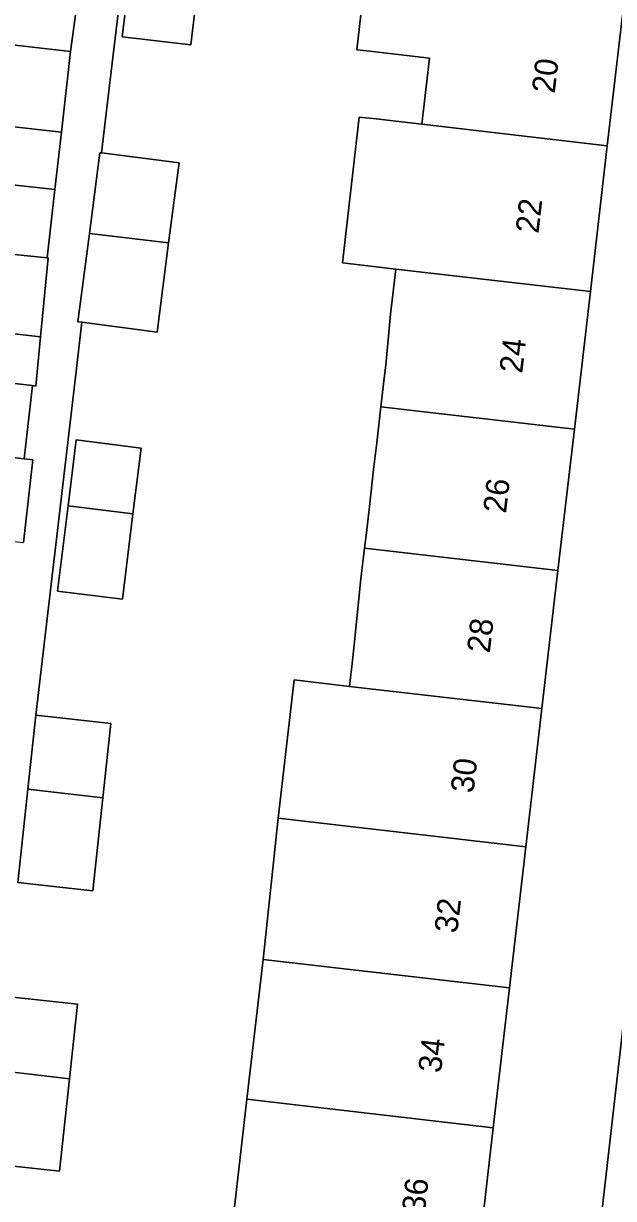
# Model space of a CAD drawing. Extents: x 161692 to 162379, y 380760 to 381678.
# Drawn here: x 162049 to 162074.6, y 381016.6 to 381067.5 of the extents above; entities that cross this region are included whole.
import ezdxf

# ---------------------------------------------------------------- set-up
doc = ezdxf.new("R2010")
doc.units = 0
for name, color, linetype in [('IMGEO_Erf', 7, 'Continuous'), ('IMGEO_Pand', 7, 'Continuous'), ('IMGEO_Pand_nummerreeks', 7, 'Continuous'), ('IMGEO_Voetpad_open', 7, 'Continuous')]:
    doc.layers.add(name, color=color, linetype=linetype)

msp = doc.modelspace()

# ---------------------------------------------------------------- linework, layer by layer
at = {"layer": 'IMGEO_Erf'}
for points in [[(162047.88, 381066.692), (162051.049, 381066.332), (162052.495, 381076.912), (162049.123, 381077.231), (162049.459, 381080.773), (162049.815, 381084.537), (162050.441, 381084.478), (162050.514, 381085.174), (162039.467, 381086.335)], [(162053.432, 381070.656), (162052.723, 381064.749), (162052.396, 381061.939), (162055.745, 381061.504), (162055.296, 381058.049), (162054.793, 381054.179), (162051.538, 381054.602), (162051.289, 381052.469), (162050.614, 381046.692), (162049.549, 381037.578), (162052.8, 381037.226), (162052.451, 381034), (162052.016, 381029.975), (162048.765, 381030.327)], [(162056.69, 381070.278), (162056.251, 381066.618), (162053.286, 381066.962), (162053.726, 381070.622)], [(162057.985, 381014.875), (162058.688, 381020.938), (162059.391, 381027), (162060.036, 381033.12), (162060.728, 381039.106), (162063.126, 381038.829), (162063.256, 381039.947), (162063.317, 381040.476), (162063.623, 381043.486), (162063.778, 381044.822), (162063.855, 381045.486), (162063.985, 381046.615), (162064.171, 381048.228), (162064.305, 381049.382), (162064.485, 381050.939), (162064.628, 381052.174), (162064.693, 381052.74), (162064.902, 381054.957), (162065.128, 381056.909), (162063.062, 381057.149), (162062.817, 381057.177), (162063.547, 381063.494), (162064.285, 381063.408), (162066.258, 381063.179), (162066.588, 381066.044), (162063.878, 381066.358), (162063.443, 381066.409), (162063.796, 381069.451)], [(162047.19, 381057.676), (162050.035, 381057.4), (162050.369, 381060.348), (162048.411, 381060.57)], [(162046.006, 381049.029), (162049.046, 381048.684), (162049.406, 381051.855), (162046.659, 381052.166)], [(162048.146, 381025.402), (162051.35, 381025.055), (162051.001, 381021.829), (162050.569, 381017.826), (162047.364, 381018.172)]]:
    msp.add_lwpolyline(points, dxfattribs=at)
for points in [[(162080.609, 381073.546), (162075.662, 381074.11), (162074.971, 381068.157), (162074.286, 381062.248), (162073.553, 381055.932), (162072.861, 381049.968), (162072.152, 381043.851), (162071.457, 381037.862), (162070.763, 381031.876), (162070.054, 381025.763), (162069.35, 381019.701), (162068.647, 381013.639), (162067.944, 381007.577), (162067.241, 381001.515), (162067.065, 381000), (162066.52, 380995.302), (162065.805, 380989.139), (162065.115, 380983.188), (162069.905, 380982.626), (162072.098, 381000), (162073.358, 381009.985)], [(162050.484, 381042.952), (162050.945, 381046.651), (162051.299, 381049.503), (162054.107, 381049.154), (162053.752, 381046.302), (162053.292, 381042.603)]]:
    msp.add_lwpolyline(points, close=True, dxfattribs=at)
at = {"layer": 'IMGEO_Pand'}
for points in [[(162056.69, 381070.278), (162053.726, 381070.622), (162053.286, 381066.962), (162056.251, 381066.618)], [(162074.971, 381068.157), (162066.938, 381069.089), (162064.23, 381069.403), (162063.796, 381069.451), (162063.443, 381066.409), (162063.878, 381066.358), (162066.588, 381066.044), (162066.258, 381063.179), (162074.286, 381062.248)], [(162051.049, 381066.332), (162047.88, 381066.692), (162047.482, 381063.191), (162048.203, 381063.109), (162050.651, 381062.831)], [(162050.651, 381062.831), (162048.203, 381063.109), (162047.998, 381061.305), (162048.411, 381060.57), (162050.369, 381060.348)], [(162074.286, 381062.248), (162066.258, 381063.179), (162064.285, 381063.408), (162063.547, 381063.494), (162062.817, 381057.177), (162063.062, 381057.149), (162065.128, 381056.909), (162073.553, 381055.932)], [(162055.745, 381061.504), (162052.396, 381061.939), (162052.319, 381061.949), (162051.864, 381058.447), (162055.296, 381058.049)], [(162055.296, 381058.049), (162051.864, 381058.447), (162051.367, 381054.624), (162051.538, 381054.602), (162054.793, 381054.179)], [(162050.035, 381057.4), (162047.19, 381057.676), (162046.865, 381054.302), (162049.749, 381053.975), (162050.079, 381057.396)], [(162073.553, 381055.932), (162065.128, 381056.909), (162064.902, 381054.957), (162064.693, 381052.74), (162064.628, 381052.174), (162064.485, 381050.939), (162072.861, 381049.968)], [(162049.749, 381053.975), (162046.865, 381054.302), (162046.659, 381052.166), (162049.406, 381051.855), (162049.543, 381051.839)], [(162072.861, 381049.968), (162064.485, 381050.939), (162064.305, 381049.382), (162064.171, 381048.228), (162063.985, 381046.615), (162063.855, 381045.486), (162063.778, 381044.822), (162072.152, 381043.851)], [(162050.945, 381046.651), (162053.752, 381046.302), (162054.107, 381049.154), (162051.299, 381049.503)], [(162049.418, 381048.642), (162049.046, 381048.684), (162046.006, 381049.029), (162045.598, 381045.442), (162049.011, 381045.054)], [(162053.752, 381046.302), (162050.945, 381046.651), (162050.484, 381042.952), (162053.292, 381042.603)], [(162072.152, 381043.851), (162063.778, 381044.822), (162063.623, 381043.486), (162063.317, 381040.476), (162063.256, 381039.947), (162063.126, 381038.829), (162071.457, 381037.862)], [(162071.457, 381037.862), (162063.126, 381038.829), (162060.728, 381039.106), (162060.036, 381033.12), (162070.763, 381031.876)], [(162049.203, 381034.376), (162052.451, 381034), (162052.8, 381037.226), (162049.549, 381037.578)], [(162049.203, 381034.376), (162048.765, 381030.327), (162052.016, 381029.975), (162052.451, 381034)], [(162059.391, 381027), (162070.054, 381025.763), (162070.763, 381031.876), (162060.036, 381033.12)], [(162059.391, 381027), (162058.688, 381020.938), (162069.35, 381019.701), (162070.054, 381025.763)], [(162051.001, 381021.829), (162051.35, 381025.055), (162048.146, 381025.402), (162047.8, 381022.2)], [(162051.001, 381021.829), (162047.8, 381022.2), (162047.364, 381018.172), (162050.569, 381017.826)], [(162069.35, 381019.701), (162058.688, 381020.938), (162057.985, 381014.875), (162068.647, 381013.639)]]:
    msp.add_lwpolyline(points, close=True, dxfattribs=at)
at = {"layer": 'IMGEO_Voetpad_open'}
for points in [[(162091.779, 381143.228), (162088.76, 381143.274), (162087.113, 381128.778), (162086.463, 381123.177), (162086.034, 381119.469), (162085.911, 381118.471), (162085.144, 381111.839), (162084.533, 381106.562), (162084.352, 381105.057), (162081.406, 381080.534), (162080.783, 381075.07), (162080.609, 381073.546), (162073.358, 381009.985), (162072.098, 381000), (162069.905, 380982.626), (162069.864, 380982.299), (162069.64, 380980.521), (162068.692, 380973.013), (162065.061, 380951.346)], [(162039.467, 381086.335), (162050.514, 381085.174), (162050.441, 381084.478), (162053.186, 381084.218), (162052.824, 381080.391), (162052.495, 381076.912), (162051.049, 381066.332), (162050.651, 381062.831), (162050.369, 381060.348), (162050.035, 381057.4), (162050.079, 381057.396), (162049.749, 381053.975), (162049.543, 381051.839), (162049.406, 381051.855), (162049.046, 381048.684), (162049.418, 381048.642), (162049.011, 381045.054)], [(162048.765, 381030.327), (162049.203, 381034.376), (162049.549, 381037.578), (162050.614, 381046.692), (162051.289, 381052.469), (162051.538, 381054.602), (162051.367, 381054.624), (162051.864, 381058.447), (162052.319, 381061.949), (162052.396, 381061.939), (162052.723, 381064.749), (162053.432, 381070.656)]]:
    msp.add_lwpolyline(points, dxfattribs=at)

# ---------------------------------------------------------------- texts
at = {"layer": 'IMGEO_Pand_nummerreeks'}
for s, rotation, p in [('20', 83.3825, (162072.009, 381064.489)), ('22', 83.3825, (162071.305, 381058.421)), ('24', 83.3825, (162070.602, 381052.362)), ('26', 83.3825, (162069.899, 381046.299)), ('28', 83.3825, (162069.197, 381040.24)), ('30', 83.3831, (162068.493, 381034.178)), ('32', 83.3831, (162067.789, 381028.11)), ('34', 83.3831, (162067.086, 381022.051)), ('36', 83.3831, (162066.383, 381015.989))]:
    msp.add_text(s, height=1, rotation=rotation, dxfattribs=at).set_placement(p)

doc.saveas('drawing.dxf')
